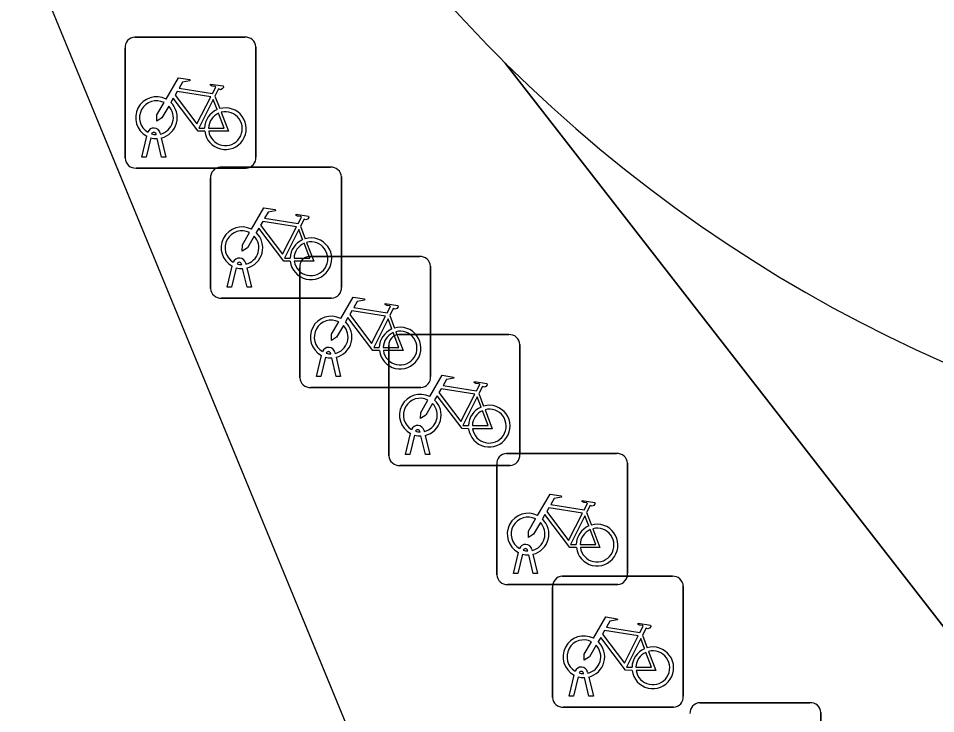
# Model space of a CAD drawing. Extents: x 159489 to 160304, y 383825 to 384531.
# Drawn here: x 159821.86 to 159828.86, y 384457.56 to 384462.87 of the extents above; entities that cross this region are included whole.
import ezdxf

# ---------------------------------------------------------------- set-up
doc = ezdxf.new("R2010")
doc.units = 0
for name, color, linetype in [('IMGEO_Fietsenrek', 7, 'Continuous'), ('IMGEO_Fietspad_gesloten', 7, 'Continuous'), ('IMGEO_Groenvoorziening', 7, 'Continuous'), ('IMGEO_Voetpad_open', 7, 'Continuous')]:
    doc.layers.add(name, color=color, linetype=linetype)

msp = doc.modelspace()

# ---------------------------------------------------------------- linework, layer by layer
at = {"layer": 'IMGEO_Fietsenrek'}
for p, q in [((159822.7479, 384462.7235), (159823.5888, 384462.7235)), ((159823.5888, 384462.7235), (159822.7479, 384462.7235)), ((159822.6735, 384461.7989), (159822.6735, 384462.6398)), ((159822.6735, 384462.6398), (159822.6735, 384461.7989)), ((159823.6725, 384462.6491), (159823.6725, 384461.8082)), ((159823.6725, 384461.8082), (159823.6725, 384462.6491)), ((159823.3602, 384462.2732), (159823.3965, 384462.178)), ((159822.8005, 384461.8083), (159822.8388, 384461.9683)), ((159822.8692, 384461.9561), (159822.8339, 384461.8083)), ((159822.9109, 384461.9799), (159822.9099, 384461.9842)), ((159822.952, 384461.8083), (159822.9181, 384461.95)), ((159822.9416, 384461.9914), (159822.9434, 384461.9835)), ((159822.9504, 384461.9543), (159822.9854, 384461.8083)), ((159822.8339, 384461.8083), (159822.8005, 384461.8083)), ((159822.9854, 384461.8083), (159822.952, 384461.8083)), ((159823.5981, 384461.7245), (159822.7572, 384461.7245)), ((159822.7572, 384461.7245), (159823.5981, 384461.7245)), ((159823.4009, 384461.7305), (159824.2418, 384461.7305)), ((159824.2418, 384461.7305), (159823.4009, 384461.7305)), ((159823.3265, 384460.8059), (159823.3265, 384461.6468)), ((159823.3265, 384461.6468), (159823.3265, 384460.8059)), ((159824.3255, 384461.6561), (159824.3255, 384460.8152)), ((159824.3255, 384460.8152), (159824.3255, 384461.6561)), ((159824.0132, 384461.2802), (159824.0495, 384461.185)), ((159824.0819, 384461.0485), (159824.9228, 384461.0485)), ((159824.9228, 384461.0485), (159824.0819, 384461.0485)), ((159823.4535, 384460.8153), (159823.4918, 384460.9753)), ((159823.5639, 384460.9869), (159823.5629, 384460.9912)), ((159823.5946, 384460.9984), (159823.5964, 384460.9905)), ((159825.0065, 384460.9741), (159825.0065, 384460.1332)), ((159825.0065, 384460.1332), (159825.0065, 384460.9741)), ((159823.5222, 384460.9631), (159823.4869, 384460.8153)), ((159823.605, 384460.8153), (159823.5711, 384460.957)), ((159823.6034, 384460.9613), (159823.6384, 384460.8153)), ((159824.0075, 384460.1239), (159824.0075, 384460.9648)), ((159824.0075, 384460.9648), (159824.0075, 384460.1239)), ((159823.4869, 384460.8153), (159823.4535, 384460.8153)), ((159823.6384, 384460.8153), (159823.605, 384460.8153)), ((159824.2511, 384460.7315), (159823.4102, 384460.7315)), ((159823.4102, 384460.7315), (159824.2511, 384460.7315)), ((159824.6942, 384460.5982), (159824.7305, 384460.503)), ((159824.7629, 384460.4525), (159825.6038, 384460.4525)), ((159825.6038, 384460.4525), (159824.7629, 384460.4525)), ((159824.6885, 384459.5279), (159824.6885, 384460.3688)), ((159824.6885, 384460.3688), (159824.6885, 384459.5279)), ((159825.6875, 384460.3781), (159825.6875, 384459.5372)), ((159825.6875, 384459.5372), (159825.6875, 384460.3781)), ((159824.1345, 384460.1333), (159824.1728, 384460.2933)), ((159824.2032, 384460.2811), (159824.1679, 384460.1333)), ((159824.2449, 384460.3049), (159824.2439, 384460.3092)), ((159824.286, 384460.1333), (159824.2521, 384460.275)), ((159824.2756, 384460.3164), (159824.2774, 384460.3085)), ((159824.2844, 384460.2793), (159824.3194, 384460.1333)), ((159824.1679, 384460.1333), (159824.1345, 384460.1333)), ((159824.3194, 384460.1333), (159824.286, 384460.1333)), ((159824.9321, 384460.0495), (159824.0912, 384460.0495)), ((159824.0912, 384460.0495), (159824.9321, 384460.0495)), ((159825.3752, 384460.0022), (159825.4115, 384459.907)), ((159824.9259, 384459.7089), (159824.9249, 384459.7132)), ((159824.9566, 384459.7204), (159824.9584, 384459.7125)), ((159824.8155, 384459.5373), (159824.8538, 384459.6973)), ((159824.8842, 384459.6851), (159824.8489, 384459.5373)), ((159824.967, 384459.5373), (159824.9331, 384459.679)), ((159824.9654, 384459.6833), (159825.0004, 384459.5373)), ((159824.8489, 384459.5373), (159824.8155, 384459.5373)), ((159825.0004, 384459.5373), (159824.967, 384459.5373)), ((159825.5859, 384459.5445), (159826.4268, 384459.5445)), ((159826.4268, 384459.5445), (159825.5859, 384459.5445)), ((159825.6131, 384459.4535), (159824.7722, 384459.4535)), ((159824.7722, 384459.4535), (159825.6131, 384459.4535)), ((159825.5115, 384458.6199), (159825.5115, 384459.4608)), ((159825.5115, 384459.4608), (159825.5115, 384458.6199)), ((159826.5105, 384459.4701), (159826.5105, 384458.6292)), ((159826.5105, 384458.6292), (159826.5105, 384459.4701)), ((159826.1982, 384459.0942), (159826.2345, 384458.999)), ((159825.7489, 384458.8009), (159825.7479, 384458.8052)), ((159825.7796, 384458.8124), (159825.7814, 384458.8045)), ((159825.6385, 384458.6293), (159825.6768, 384458.7893)), ((159825.7072, 384458.7771), (159825.6719, 384458.6293)), ((159825.79, 384458.6293), (159825.7561, 384458.771)), ((159825.7884, 384458.7753), (159825.8234, 384458.6293)), ((159825.6719, 384458.6293), (159825.6385, 384458.6293)), ((159825.8234, 384458.6293), (159825.79, 384458.6293)), ((159826.0119, 384458.6075), (159826.8528, 384458.6075)), ((159826.8528, 384458.6075), (159826.0119, 384458.6075)), ((159826.4361, 384458.5455), (159825.5952, 384458.5455)), ((159825.5952, 384458.5455), (159826.4361, 384458.5455)), ((159825.9375, 384457.6829), (159825.9375, 384458.5238)), ((159825.9375, 384458.5238), (159825.9375, 384457.6829)), ((159826.9365, 384458.5331), (159826.9365, 384457.6922)), ((159826.9365, 384457.6922), (159826.9365, 384458.5331)), ((159826.6242, 384458.1572), (159826.6605, 384458.062)), ((159826.0645, 384457.6923), (159826.1028, 384457.8523)), ((159826.1332, 384457.8401), (159826.0979, 384457.6923)), ((159826.1749, 384457.8639), (159826.1739, 384457.8682)), ((159826.216, 384457.6923), (159826.1821, 384457.834)), ((159826.2056, 384457.8754), (159826.2074, 384457.8675)), ((159826.2144, 384457.8383), (159826.2494, 384457.6923)), ((159826.0979, 384457.6923), (159826.0645, 384457.6923)), ((159826.2494, 384457.6923), (159826.216, 384457.6923)), ((159826.8621, 384457.6085), (159826.0212, 384457.6085)), ((159826.0212, 384457.6085), (159826.8621, 384457.6085)), ((159827.0619, 384457.6425), (159827.9028, 384457.6425)), ((159827.9028, 384457.6425), (159827.0619, 384457.6425)), ((159827.9865, 384457.5681), (159827.9865, 384456.7272)), ((159827.9865, 384456.7272), (159827.9865, 384457.5681))]:
    msp.add_line(p, q, dxfattribs=at)
for points in [[(159822.9861, 384462.2502), (159823.0808, 384462.4137), (159823.167, 384462.3999), (159823.1687, 384462.3912), (159823.1126, 384462.3803), (159823.0864, 384462.335), (159823.3416, 384462.2942)], [(159823.3287, 384462.269), (159823.0719, 384462.31), (159823.0552, 384462.2812), (159823.2222, 384462.0609), (159823.3287, 384462.269)], [(159823.3416, 384462.2942), (159823.3666, 384462.343), (159823.3615, 384462.347), (159823.3383, 384462.3507), (159823.3256, 384462.3582), (159823.3246, 384462.3613), (159823.3268, 384462.3659), (159823.4216, 384462.3508), (159823.4239, 384462.3405), (159823.4145, 384462.3281), (159823.4021, 384462.3217), (159823.3876, 384462.3279), (159823.3602, 384462.2732)], [(159823.2818, 384462.0055), (159823.2321, 384462.0056), (159823.0414, 384462.2573), (159823.0224, 384462.2245)], [(159823.3767, 384462.171), (159823.3474, 384462.2478), (159823.238, 384462.0297), (159823.2807, 384462.0296)], [(159823.0068, 384462.1977), (159822.9552, 384462.1085), (159822.9153, 384462.0825), (159822.9165, 384462.13), (159822.971, 384462.2242)], [(159823.3107, 384462.0295), (159823.4306, 384462.0293), (159823.3874, 384462.1429)], [(159823.4072, 384462.1498), (159823.4622, 384462.0052), (159823.3121, 384462.0055)], [(159823.6391, 384461.2572), (159823.7338, 384461.4207), (159823.82, 384461.4069), (159823.8217, 384461.3982), (159823.7656, 384461.3873), (159823.7394, 384461.342), (159823.9946, 384461.3012)], [(159823.9946, 384461.3012), (159824.0196, 384461.35), (159824.0145, 384461.354), (159823.9913, 384461.3577), (159823.9786, 384461.3652), (159823.9776, 384461.3683), (159823.9798, 384461.3729), (159824.0746, 384461.3578), (159824.0769, 384461.3475), (159824.0675, 384461.3351), (159824.0551, 384461.3287), (159824.0406, 384461.3349), (159824.0132, 384461.2802)], [(159823.9348, 384461.0125), (159823.8851, 384461.0126), (159823.6944, 384461.2643), (159823.6754, 384461.2315)], [(159823.9817, 384461.276), (159823.7249, 384461.317), (159823.7082, 384461.2882), (159823.8752, 384461.0679), (159823.9817, 384461.276)], [(159824.0297, 384461.178), (159824.0004, 384461.2548), (159823.891, 384461.0367), (159823.9337, 384461.0366)], [(159823.6598, 384461.2047), (159823.6082, 384461.1155), (159823.5683, 384461.0895), (159823.5695, 384461.137), (159823.624, 384461.2312)], [(159823.9637, 384461.0365), (159824.0836, 384461.0363), (159824.0404, 384461.1499)], [(159824.0602, 384461.1568), (159824.1152, 384461.0122), (159823.9651, 384461.0125)], [(159824.3201, 384460.5752), (159824.4148, 384460.7387), (159824.501, 384460.7249), (159824.5027, 384460.7162), (159824.4466, 384460.7053), (159824.4204, 384460.66), (159824.6756, 384460.6192)], [(159824.6756, 384460.6192), (159824.7006, 384460.668), (159824.6955, 384460.672), (159824.6723, 384460.6757), (159824.6596, 384460.6832), (159824.6586, 384460.6863), (159824.6608, 384460.6909), (159824.7556, 384460.6758), (159824.7579, 384460.6655), (159824.7485, 384460.6531), (159824.7361, 384460.6467), (159824.7216, 384460.6529), (159824.6942, 384460.5982)], [(159824.6627, 384460.594), (159824.4059, 384460.635), (159824.3892, 384460.6062), (159824.5562, 384460.3859), (159824.6627, 384460.594)], [(159824.3408, 384460.5227), (159824.2892, 384460.4335), (159824.2493, 384460.4075), (159824.2505, 384460.455), (159824.305, 384460.5492)], [(159824.6158, 384460.3305), (159824.5661, 384460.3306), (159824.3754, 384460.5823), (159824.3564, 384460.5495)], [(159824.7107, 384460.496), (159824.6814, 384460.5728), (159824.572, 384460.3547), (159824.6147, 384460.3546)], [(159824.6447, 384460.3545), (159824.7646, 384460.3543), (159824.7214, 384460.4679)], [(159824.7412, 384460.4748), (159824.7962, 384460.3302), (159824.6461, 384460.3305)], [(159825.0011, 384459.9792), (159825.0958, 384460.1427), (159825.182, 384460.1289), (159825.1837, 384460.1202), (159825.1276, 384460.1093), (159825.1014, 384460.064), (159825.3566, 384460.0232)], [(159825.3566, 384460.0232), (159825.3816, 384460.072), (159825.3765, 384460.076), (159825.3533, 384460.0797), (159825.3406, 384460.0872), (159825.3396, 384460.0903), (159825.3418, 384460.0949), (159825.4366, 384460.0798), (159825.4389, 384460.0695), (159825.4295, 384460.0571), (159825.4171, 384460.0507), (159825.4026, 384460.0569), (159825.3752, 384460.0022)], [(159825.3437, 384459.998), (159825.0869, 384460.039), (159825.0702, 384460.0102), (159825.2372, 384459.7899), (159825.3437, 384459.998)], [(159825.0218, 384459.9267), (159824.9702, 384459.8375), (159824.9303, 384459.8115), (159824.9315, 384459.859), (159824.986, 384459.9532)], [(159825.2968, 384459.7345), (159825.2471, 384459.7346), (159825.0564, 384459.9863), (159825.0374, 384459.9535)], [(159825.3917, 384459.9), (159825.3624, 384459.9768), (159825.253, 384459.7587), (159825.2957, 384459.7586)], [(159825.3257, 384459.7585), (159825.4456, 384459.7583), (159825.4024, 384459.8719)], [(159825.4222, 384459.8788), (159825.4772, 384459.7342), (159825.3271, 384459.7345)], [(159825.8241, 384459.0712), (159825.9188, 384459.2347), (159826.005, 384459.2209), (159826.0067, 384459.2122), (159825.9506, 384459.2013), (159825.9244, 384459.156), (159826.1796, 384459.1152)], [(159826.1796, 384459.1152), (159826.2046, 384459.164), (159826.1995, 384459.168), (159826.1763, 384459.1717), (159826.1636, 384459.1792), (159826.1626, 384459.1823), (159826.1648, 384459.1869), (159826.2596, 384459.1718), (159826.2619, 384459.1615), (159826.2525, 384459.1491), (159826.2401, 384459.1427), (159826.2256, 384459.1489), (159826.1982, 384459.0942)], [(159826.1198, 384458.8265), (159826.0701, 384458.8266), (159825.8794, 384459.0783), (159825.8604, 384459.0455)], [(159826.1667, 384459.09), (159825.9099, 384459.131), (159825.8932, 384459.1022), (159826.0602, 384458.8819), (159826.1667, 384459.09)], [(159825.8448, 384459.0187), (159825.7932, 384458.9295), (159825.7533, 384458.9035), (159825.7545, 384458.951), (159825.809, 384459.0452)], [(159826.2147, 384458.992), (159826.1854, 384459.0688), (159826.076, 384458.8507), (159826.1187, 384458.8506)], [(159826.1487, 384458.8505), (159826.2686, 384458.8503), (159826.2254, 384458.9639)], [(159826.2452, 384458.9708), (159826.3002, 384458.8262), (159826.1501, 384458.8265)], [(159826.2501, 384458.1342), (159826.3448, 384458.2977), (159826.431, 384458.2839), (159826.4327, 384458.2752), (159826.3766, 384458.2643), (159826.3504, 384458.219), (159826.6056, 384458.1782)], [(159826.6056, 384458.1782), (159826.6306, 384458.227), (159826.6255, 384458.231), (159826.6023, 384458.2347), (159826.5896, 384458.2422), (159826.5886, 384458.2453), (159826.5908, 384458.2499), (159826.6856, 384458.2348), (159826.6879, 384458.2245), (159826.6785, 384458.2121), (159826.6661, 384458.2057), (159826.6516, 384458.2119), (159826.6242, 384458.1572)], [(159826.5927, 384458.153), (159826.3359, 384458.194), (159826.3192, 384458.1652), (159826.4862, 384457.9449), (159826.5927, 384458.153)], [(159826.2708, 384458.0817), (159826.2192, 384457.9925), (159826.1793, 384457.9665), (159826.1805, 384458.014), (159826.235, 384458.1082)], [(159826.5458, 384457.8895), (159826.4961, 384457.8896), (159826.3054, 384458.1413), (159826.2864, 384458.1085)], [(159826.6407, 384458.055), (159826.6114, 384458.1318), (159826.502, 384457.9137), (159826.5447, 384457.9136)], [(159826.6712, 384458.0338), (159826.7262, 384457.8892), (159826.5761, 384457.8895)], [(159826.5747, 384457.9135), (159826.6946, 384457.9133), (159826.6514, 384458.0269)]]:
    msp.add_lwpolyline(points, dxfattribs=at)
for centre, radius, start, end in [((159822.7512, 384462.6456), 0.0779, 92.4484, 184.28452), ((159822.7512, 384462.6456), 0.0779, 92.4484, 184.28452), ((159823.5946, 384462.6458), 0.0779, 2.4484, 94.28452), ((159823.5946, 384462.6458), 0.0779, 2.4484, 94.28452), ((159822.9131, 384462.1089), 0.159, 62.67661, 242.13685), ((159822.9131, 384462.1089), 0.129, 63.31916, 238.90302), ((159822.9131, 384462.1089), 0.129, 283.60429, 43.43025), ((159822.9131, 384462.1089), 0.159, 283.5766, 46.60424), ((159823.4397, 384462.0249), 0.159, 113.3408, 178.32165), ((159823.4397, 384462.0249), 0.159, 187.0065, 105.77075), ((159823.4397, 384462.0249), 0.129, 113.92302, 177.95563), ((159823.4397, 384462.0249), 0.129, 188.67146, 104.58832), ((159822.8929, 384461.9803), 0.0499, 12.8025, 158.69338), ((159822.9131, 384462.1089), 0.159, 253.99666, 271.78671), ((159822.8929, 384461.9803), 0.0174, 12.8025, 163.45023), ((159822.9131, 384462.1089), 0.129, 253.41502, 269.02044), ((159822.7514, 384461.8022), 0.0779, 182.4484, 274.28452), ((159822.7514, 384461.8022), 0.0779, 182.4484, 274.28452), ((159823.5948, 384461.8024), 0.0779, 272.4484, 4.28452), ((159823.5948, 384461.8024), 0.0779, 272.4484, 4.28452), ((159823.4042, 384461.6526), 0.0779, 92.4484, 184.28452), ((159823.4042, 384461.6526), 0.0779, 92.4484, 184.28452), ((159824.2476, 384461.6528), 0.0779, 2.4484, 94.28452), ((159824.2476, 384461.6528), 0.0779, 2.4484, 94.28452), ((159823.5661, 384461.1159), 0.159, 62.67661, 242.13685), ((159823.5661, 384461.1159), 0.129, 63.31916, 238.90302), ((159823.5661, 384461.1159), 0.129, 283.60429, 43.43025), ((159823.5661, 384461.1159), 0.159, 283.5766, 46.60424), ((159824.0927, 384461.0319), 0.159, 187.0065, 105.77075), ((159824.0927, 384461.0319), 0.159, 113.3408, 178.32165), ((159824.0927, 384461.0319), 0.129, 113.92302, 177.95563), ((159824.0927, 384461.0319), 0.129, 188.67146, 104.58832), ((159824.0852, 384460.9706), 0.0779, 92.4484, 184.28452), ((159824.0852, 384460.9706), 0.0779, 92.4484, 184.28452), ((159824.9286, 384460.9708), 0.0779, 2.4484, 94.28452), ((159824.9286, 384460.9708), 0.0779, 2.4484, 94.28452), ((159823.5459, 384460.9873), 0.0499, 12.8025, 158.69338), ((159823.5459, 384460.9873), 0.0174, 12.8025, 163.45023), ((159823.5661, 384461.1159), 0.129, 253.41502, 269.02044), ((159823.5661, 384461.1159), 0.159, 253.99666, 271.78671), ((159823.4044, 384460.8092), 0.0779, 182.4484, 274.28452), ((159823.4044, 384460.8092), 0.0779, 182.4484, 274.28452), ((159824.2478, 384460.8094), 0.0779, 272.4484, 4.28452), ((159824.2478, 384460.8094), 0.0779, 272.4484, 4.28452), ((159824.2471, 384460.4339), 0.159, 62.67661, 242.13685), ((159824.2471, 384460.4339), 0.129, 63.31916, 238.90302), ((159824.2471, 384460.4339), 0.159, 283.5766, 46.60424), ((159824.2471, 384460.4339), 0.129, 283.60429, 43.43025), ((159824.7737, 384460.3499), 0.159, 113.3408, 178.32165), ((159824.7737, 384460.3499), 0.159, 187.0065, 105.77075), ((159824.7737, 384460.3499), 0.129, 188.67146, 104.58832), ((159824.7737, 384460.3499), 0.129, 113.92302, 177.95563), ((159824.7662, 384460.3746), 0.0779, 92.4484, 184.28452), ((159824.7662, 384460.3746), 0.0779, 92.4484, 184.28452), ((159825.6096, 384460.3748), 0.0779, 2.4484, 94.28452), ((159825.6096, 384460.3748), 0.0779, 2.4484, 94.28452), ((159824.2269, 384460.3053), 0.0499, 12.8025, 158.69338), ((159824.2471, 384460.4339), 0.159, 253.99666, 271.78671), ((159824.2269, 384460.3053), 0.0174, 12.8025, 163.45023), ((159824.2471, 384460.4339), 0.129, 253.41502, 269.02044), ((159824.9288, 384460.1274), 0.0779, 272.4484, 4.28452), ((159824.9288, 384460.1274), 0.0779, 272.4484, 4.28452), ((159824.0854, 384460.1272), 0.0779, 182.4484, 274.28452), ((159824.0854, 384460.1272), 0.0779, 182.4484, 274.28452), ((159824.9281, 384459.8379), 0.159, 62.67661, 242.13685), ((159824.9281, 384459.8379), 0.129, 63.31916, 238.90302), ((159824.9281, 384459.8379), 0.129, 283.60429, 43.43025), ((159824.9281, 384459.8379), 0.159, 283.5766, 46.60424), ((159825.4547, 384459.7539), 0.159, 113.3408, 178.32165), ((159825.4547, 384459.7539), 0.159, 187.0065, 105.77075), ((159825.4547, 384459.7539), 0.129, 113.92302, 177.95563), ((159825.4547, 384459.7539), 0.129, 188.67146, 104.58832), ((159824.9079, 384459.7093), 0.0499, 12.8025, 158.69338), ((159824.9079, 384459.7093), 0.0174, 12.8025, 163.45023), ((159824.9281, 384459.8379), 0.129, 253.41502, 269.02044), ((159824.9281, 384459.8379), 0.159, 253.99666, 271.78671), ((159824.7664, 384459.5312), 0.0779, 182.4484, 274.28452), ((159824.7664, 384459.5312), 0.0779, 182.4484, 274.28452), ((159825.5892, 384459.4666), 0.0779, 92.4484, 184.28452), ((159825.5892, 384459.4666), 0.0779, 92.4484, 184.28452), ((159825.6098, 384459.5314), 0.0779, 272.4484, 4.28452), ((159825.6098, 384459.5314), 0.0779, 272.4484, 4.28452), ((159826.4326, 384459.4668), 0.0779, 2.4484, 94.28452), ((159826.4326, 384459.4668), 0.0779, 2.4484, 94.28452), ((159825.7511, 384458.9299), 0.159, 62.67661, 242.13685), ((159825.7511, 384458.9299), 0.129, 63.31916, 238.90302), ((159825.7511, 384458.9299), 0.129, 283.60429, 43.43025), ((159825.7511, 384458.9299), 0.159, 283.5766, 46.60424), ((159826.2777, 384458.8459), 0.159, 113.3408, 178.32165), ((159826.2777, 384458.8459), 0.159, 187.0065, 105.77075), ((159826.2777, 384458.8459), 0.129, 113.92302, 177.95563), ((159826.2777, 384458.8459), 0.129, 188.67146, 104.58832), ((159825.7309, 384458.8013), 0.0499, 12.8025, 158.69338), ((159825.7309, 384458.8013), 0.0174, 12.8025, 163.45023), ((159825.7511, 384458.9299), 0.129, 253.41502, 269.02044), ((159825.7511, 384458.9299), 0.159, 253.99666, 271.78671), ((159825.5894, 384458.6232), 0.0779, 182.4484, 274.28452), ((159825.5894, 384458.6232), 0.0779, 182.4484, 274.28452), ((159826.0152, 384458.5296), 0.0779, 92.4484, 184.28452), ((159826.0152, 384458.5296), 0.0779, 92.4484, 184.28452), ((159826.4328, 384458.6234), 0.0779, 272.4484, 4.28452), ((159826.4328, 384458.6234), 0.0779, 272.4484, 4.28452), ((159826.8586, 384458.5298), 0.0779, 2.4484, 94.28452), ((159826.8586, 384458.5298), 0.0779, 2.4484, 94.28452), ((159826.1771, 384457.9929), 0.159, 62.67661, 242.13685), ((159826.1771, 384457.9929), 0.129, 63.31916, 238.90302), ((159826.1771, 384457.9929), 0.159, 283.5766, 46.60424), ((159826.1771, 384457.9929), 0.129, 283.60429, 43.43025), ((159826.7037, 384457.9089), 0.159, 113.3408, 178.32165), ((159826.7037, 384457.9089), 0.159, 187.0065, 105.77075), ((159826.7037, 384457.9089), 0.129, 188.67146, 104.58832), ((159826.7037, 384457.9089), 0.129, 113.92302, 177.95563), ((159826.1569, 384457.8643), 0.0499, 12.8025, 158.69338), ((159826.1771, 384457.9929), 0.159, 253.99666, 271.78671), ((159826.1569, 384457.8643), 0.0174, 12.8025, 163.45023), ((159826.1771, 384457.9929), 0.129, 253.41502, 269.02044), ((159826.0154, 384457.6862), 0.0779, 182.4484, 274.28452), ((159826.0154, 384457.6862), 0.0779, 182.4484, 274.28452), ((159826.8588, 384457.6864), 0.0779, 272.4484, 4.28452), ((159826.8588, 384457.6864), 0.0779, 272.4484, 4.28452), ((159827.0652, 384457.5646), 0.0779, 92.4484, 184.28452), ((159827.0652, 384457.5646), 0.0779, 92.4484, 184.28452), ((159827.9086, 384457.5648), 0.0779, 2.4484, 94.28452), ((159827.9086, 384457.5648), 0.0779, 2.4484, 94.28452)]:
    msp.add_arc(centre, radius, start, end, dxfattribs=at)
at = {"layer": 'IMGEO_Fietspad_gesloten'}
msp.add_lwpolyline([(159820.962, 384457.499), (159827.819, 384449.194), (159824.719, 384456.615), (159820.909, 384465.856)], dxfattribs=at)
at = {"layer": 'IMGEO_Groenvoorziening'}
for centre, radius, start, end in [((159833.4712, 384470.4681), 11.198, 214.8453, 225.17343), ((159833.4233, 384470.4321), 11.1387, 225.21728, 303.16624)]:
    msp.add_arc(centre, radius, start, end, dxfattribs=at)
at = {"layer": 'IMGEO_Voetpad_open'}
for points in [[(159825.577, 384462.526), (159837.569, 384447.11), (159839.292, 384448.564), (159837.989, 384450.137), (159843.618, 384454.694), (159842.993, 384455.446), (159843.146, 384455.574), (159843.771, 384454.822), (159845.622, 384456.361), (159844.996, 384457.112), (159845.157, 384457.246), (159845.783, 384456.494), (159856.614, 384465.501), (159855.976, 384466.269), (159856.137, 384466.403), (159856.775, 384465.635), (159858.287, 384466.893), (159857.649, 384467.66), (159857.81, 384467.794), (159858.448, 384467.027), (159882.271, 384486.838)], [(159820.909, 384465.856), (159824.719, 384456.615), (159827.819, 384449.194), (159828.111, 384448.845), (159828.81, 384449.429), (159834.003, 384443.206), (159833.313, 384442.63), (159870.406, 384397.974), (159870.955, 384397.301), (159872.413, 384395.512), (159875.504, 384391.717), (159879.696, 384386.642), (159882.87, 384382.969), (159884.326, 384381.141), (159884.396, 384381.053), (159886.419, 384378.641), (159895.168, 384368.052)], [(159876.066, 384397.455), (159877.504, 384398.554), (159849.102, 384432.841), (159848.447, 384433.632), (159847.945, 384433.218), (159847.818, 384433.372), (159848.319, 384433.787), (159846.782, 384435.642), (159846.28, 384435.228), (159846.153, 384435.382), (159846.654, 384435.797), (159844.21, 384438.738), (159838.386, 384445.745), (159838.567, 384445.897), (159837.569, 384447.11), (159825.577, 384462.526)]]:
    msp.add_lwpolyline(points, dxfattribs=at)
for centre, radius, start, end in [((159833.4712, 384470.4681), 11.198, 214.8453, 225.17343), ((159833.4233, 384470.4321), 11.1387, 225.21728, 303.16624)]:
    msp.add_arc(centre, radius, start, end, dxfattribs=at)

doc.saveas('drawing.dxf')
